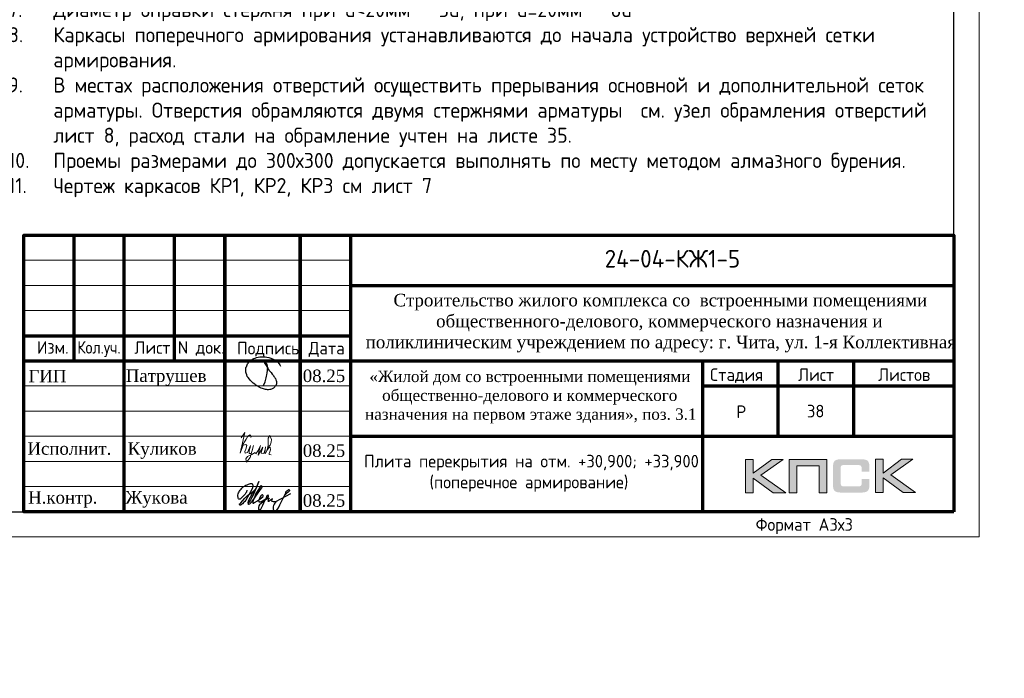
# Model space of a CAD drawing. Header units: millimetres. Extents: x -42044588 to 856694, y -806701 to 941911.
# Tile 750 of 1056: x 258829 to 278411, y -359939 to -346839. Entities that reach past the tile are written whole.
import ezdxf
from ezdxf.enums import TextEntityAlignment as Align

# ---------------------------------------------------------------- set-up
doc = ezdxf.new("R2010")
doc.units = ezdxf.units.MM
for name, color, linetype in [('0 @ 100', 7, 'Continuous'), ('PDF7_Text', 7, 'Continuous'), ('PDF8_Text', 7, 'Continuous'), ('Рамка печать', 7, 'Continuous'), ('ТОЛСТЫЕ_ОСНОВНЫЕ', 6, 'Continuous')]:
    doc.layers.add(name, color=color, linetype=linetype)
for name, color, linetype, lineweight in [('Выноски', 20, 'Continuous', 20), ('Каркасы ригель', 3, 'Continuous', 0), ('Рамка', 7, 'Continuous', 70), ('Текст', 7, 'Continuous', 25), ('ТОНКИЕ', 7, 'Continuous', 9)]:
    doc.layers.add(name, color=color, linetype=linetype, lineweight=lineweight)
doc.styles.add('PDF Times New Roman', font='times.ttf')
doc.styles.add('style1', font='GOST_Common.ttf', dxfattribs={"height": 500})
doc.styles.add('ГОСТ', font='GOST_Common.ttf')

# ---------------------------------------------------------------- blocks, each defined once
blk = doc.blocks.new('11')
at = {"layer": 'Выноски'}
for p, q in [((47962, 66737), (47989, 66781)), ((47989, 66781), (48016, 66806)), ((48016, 66806), (48038, 66823)), ((48038, 66823), (48060, 66786)), ((48060, 66786), (48058, 66769)), ((47885, 66608), (47944, 66700)), ((47944, 66700), (47962, 66737))]:
    blk.add_line(p, q, dxfattribs=at)
blk.add_lwpolyline([(47863, 66761), (47937, 66865), (47843, 66458), (47885, 66564), (47905, 66616), (47954, 66628), (47979, 66606), (47957, 66539), (47937, 66487), (47947, 66458), (47991, 66470), (48051, 66611), (48041, 66569), (48023, 66505), (48023, 66448), (48065, 66448), (48090, 66529), (48110, 66608), (48043, 66369), (47972, 66275), (47954, 66344), (47991, 66389), (48078, 66431), (48142, 66470), (48154, 66441), (48204, 66512), (48246, 66606), (48209, 66455), (48204, 66418), (48295, 66574), (48265, 66463), (48265, 66455), (48312, 66453), (48342, 66529), (48347, 66584), (48337, 66465), (48349, 66453), (48401, 66569), (48443, 66616), (48461, 66678), (48466, 66727), (48436, 66811), (48399, 66754), (48399, 66618), (48389, 66549), (48374, 66507), (48416, 66564), (48441, 66576), (48451, 66524), (48433, 66482), (48419, 66453), (48424, 66428), (48458, 66421)], dxfattribs=at)
blk = doc.blocks.new('яяя')
at = {"lineweight": 30}
for points in [[(345424, 110432), (345425, 110410), (345424, 110397), (345417, 110379), (345406, 110350), (345390, 110319), (345357, 110275), (345310, 110221), (345265, 110176), (345198, 110110), (345161, 110077), (345133, 110066), (345116, 110066), (345102, 110075), (345090, 110091), (345082, 110115), (345074, 110146), (345066, 110182), (345064, 110206), (345067, 110234), (345077, 110278), (345095, 110320), (345114, 110361), (345134, 110395), (345159, 110428), (345195, 110469), (345228, 110506), (345284, 110560), (345331, 110595), (345379, 110625), (345435, 110648), (345486, 110670), (345532, 110686), (345573, 110696), (345605, 110698), (345621, 110695), (345635, 110687), (345648, 110671), (345656, 110649), (345659, 110625), (345659, 110583), (345656, 110553), (345647, 110523), (345635, 110489), (345387, 110033), (345349, 109985), (345311, 109948), (345247, 109889), (345209, 109858), (345192, 109844), (345180, 109837), (345157, 109833), (345150, 109835), (345140, 109842), (345135, 109856), (345138, 109881), (345148, 109892), (345183, 109930), (345267, 110024), (345343, 110105), (345455, 110213), (345617, 110343), (345775, 110456), (345811, 110526), (345838, 110607), (345890, 110740), (345902, 110771), (345698, 110295), (345672, 110226), (345626, 110132), (345572, 110032), (345518, 109953), (345481, 109918), (345497, 110001), (345567, 110147), (345655, 110301), (345760, 110442)], [(345481, 109918), (345476, 109896), (345475, 109874), (345485, 109861), (345506, 109866), (345539, 109891), (345632, 109983), (345968, 110450), (346022, 110527), (346029, 110560), (346027, 110579), (346026, 110590), (346010, 110605), (345993, 110609), (345975, 110601), (345962, 110584), (345954, 110562), (345857, 110421), (345783, 110292), (345741, 110183), (345701, 110079), (345665, 109985), (345660, 109952), (345666, 109929), (345669, 109915), (345682, 109910), (345702, 109914), (345735, 109941), (345846, 110007), (346065, 110160), (346075, 110193), (346070, 110217), (346066, 110236), (346052, 110241), (346030, 110241), (346007, 110228), (345978, 110203), (345960, 110164), (345892, 110010), (345895, 109986), (345904, 109966), (345925, 109964), (345969, 109968), (346045, 110000), (346218, 110114), (346261, 110154), (346280, 110184), (346282, 110210), (346278, 110225), (346263, 110229), (346241, 110222), (346220, 110198), (346162, 110049), (345989, 109904), (345932, 109849), (345906, 109805), (345891, 109739), (345890, 109690), (345899, 109652), (345924, 109647), (345956, 109655), (345980, 109674), (346058, 109838), (346158, 110046), (346261, 110098), (346314, 110120), (346292, 110079), (346269, 110036), (346261, 110008), (346267, 109998), (346293, 109998), (346363, 110039), (346445, 110095), (346421, 110068), (346414, 110040), (346407, 110011), (346416, 109990), (346466, 109972), (346509, 109977), (346574, 109984), (347172, 110293)], [(346586, 109971), (346543, 109917), (346509, 109873), (346489, 109825), (346475, 109767), (346472, 109710), (346478, 109675), (346485, 109641), (346501, 109621), (346517, 109602), (346542, 109589), (346568, 109592), (346605, 109620), (346680, 109731), (346736, 109842), (346865, 110115), (346962, 110290), (346969, 110318), (346979, 110360), (347013, 110403), (347056, 110434), (347091, 110450), (347109, 110450), (347121, 110434), (347115, 110405), (347072, 110355), (347012, 110307), (346924, 110222)]]:
    blk.add_lwpolyline(points, dxfattribs=at)
blk = doc.blocks.new('Патрушев')
at = {"color": 5, "lineweight": 25}
blk.add_lwpolyline([(58.5, -35.09), (59.7, -31.98), (60.22, -29.81), (60.47, -28.76), (60.76, -27.56), (61.06, -26.32), (61.37, -24.67), (61.64, -22.98), (61.77, -21.63), (61.83, -20.46), (61.74, -19.5), (61.5, -18.56), (61.27, -17.93), (60.96, -17.34), (60.63, -16.86), (60.45, -16.66), (60.39, -16.62), (60.25, -16.53), (60.03, -16.42), (59.74, -16.36), (59.56, -16.39), (59.41, -16.5), (59.32, -16.73), (59.32, -16.96), (59.41, -17.15), (61.8, -21.04), (63.12, -22.91), (63.7, -23.61), (64.53, -24.59), (65.48, -25.87), (66.43, -27.07), (66.87, -27.73), (67.42, -28.44), (67.68, -28.93), (68, -29.52), (68.38, -30.41), (68.65, -31), (68.82, -31.71), (68.89, -32.2), (68.93, -32.68), (68.9, -33.35), (68.81, -33.79), (68.57, -34.59), (68.27, -35.18), (67.92, -35.7), (67.56, -36.23), (66.92, -36.75), (66.44, -37.14), (65.93, -37.49), (65.34, -37.85), (64.79, -38.12), (64.12, -38.33), (63.56, -38.4), (62.54, -38.51), (61.58, -38.47), (60.89, -38.38), (60.1, -38.27), (59.25, -38.05), (58.41, -37.75), (57.66, -37.55), (56.61, -37.27), (55.88, -36.92), (54.92, -36.35), (53.85, -35.72), (53.05, -35.25), (52.17, -34.73), (51.27, -34.08), (50.13, -33.27), (49.09, -32.31), (47.96, -31.09), (47.07, -29.92), (46.05, -28.68), (45.23, -27.65), (44.74, -26.54), (44.28, -25.09), (44.05, -24.29), (43.98, -23.29), (43.94, -22.47), (43.99, -21.49), (44.18, -20.57), (44.46, -19.97), (44.74, -19.1), (45.02, -18.24), (45.49, -17.42), (45.85, -16.92), (46.39, -16.14), (46.99, -15.53), (47.83, -14.81), (48.65, -14.29), (49.43, -13.79), (50.53, -13.27), (51.57, -12.89), (52.65, -12.48), (54.17, -12.1), (55.44, -11.87), (56.95, -11.79), (58.35, -11.79), (59.63, -11.91), (61, -12.05), (62.71, -12.35), (64.46, -12.88), (66.16, -13.58), (67.55, -14.27), (68.88, -15.13), (70.02, -16.25), (71.14, -17.49), (71.67, -18.26), (72.28, -19.27)], dxfattribs=at)
blk = doc.blocks.new('A$Cd09756da')
at = {"layer": 'Рамка печать', "lineweight": 20}
h = blk.add_hatch(color=0, dxfattribs=at)
h.paths.add_polyline_path([(-3400, 1040), (-3624, 1040), (-3991, 764), (-3991, 1040), (-4146, 1040), (-4146, 378), (-3991, 378), (-3991, 669), (-3594, 378), (-3346, 378), (-3840, 728)])
h.paths.add_polyline_path([(-3122, 915), (-2683, 915), (-2683, 378), (-2529, 378), (-2529, 1040), (-2693, 1040), (-3276, 1040), (-3276, 883), (-3276, 378), (-3122, 378)])
h.paths.add_polyline_path([(-1408, 1043), (-1563, 1043), (-1563, 380), (-1408, 380), (-1408, 672), (-1011, 380), (-763, 380), (-1257, 731), (-817, 1043), (-1041, 1043), (-1408, 767)])
blk.add_hatch(color=204, dxfattribs=at).paths.add_polyline_path([(-1693, 970), (-1695, 977), (-1697, 983), (-1701, 989), (-1704, 996), (-1708, 1000), (-1712, 1005), (-1716, 1010), (-1720, 1014), (-1725, 1017), (-1731, 1021), (-1737, 1025), (-1744, 1028), (-1750, 1030), (-1758, 1033), (-1765, 1035), (-1783, 1038), (-1802, 1041), (-1823, 1043), (-1846, 1043), (-2242, 1043), (-2265, 1043), (-2285, 1041), (-2305, 1038), (-2322, 1035), (-2330, 1032), (-2338, 1030), (-2344, 1028), (-2351, 1024), (-2357, 1021), (-2363, 1017), (-2368, 1014), (-2372, 1010), (-2376, 1005), (-2380, 1000), (-2384, 996), (-2387, 989), (-2390, 983), (-2393, 976), (-2396, 970), (-2398, 962), (-2401, 946), (-2404, 928), (-2406, 908), (-2406, 887), (-2406, 538), (-2406, 516), (-2404, 496), (-2401, 478), (-2398, 461), (-2396, 454), (-2393, 447), (-2390, 440), (-2387, 434), (-2384, 429), (-2380, 423), (-2376, 419), (-2372, 414), (-2368, 410), (-2362, 406), (-2357, 403), (-2351, 399), (-2344, 396), (-2337, 394), (-2330, 391), (-2322, 389), (-2305, 385), (-2285, 383), (-2264, 381), (-2242, 380), (-1846, 380), (-1823, 381), (-1802, 382), (-1783, 385), (-1766, 389), (-1758, 391), (-1750, 393), (-1744, 396), (-1737, 399), (-1731, 402), (-1725, 406), (-1720, 410), (-1716, 414), (-1712, 418), (-1708, 423), (-1704, 428), (-1701, 434), (-1697, 440), (-1695, 446), (-1693, 454), (-1690, 461), (-1686, 478), (-1684, 496), (-1682, 516), (-1682, 538), (-1682, 647), (-1836, 647), (-1836, 558), (-1836, 552), (-1837, 546), (-1838, 540), (-1840, 535), (-1842, 530), (-1844, 526), (-1846, 522), (-1850, 519), (-1853, 515), (-1857, 513), (-1862, 511), (-1867, 508), (-1872, 507), (-1878, 506), (-1884, 506), (-1890, 505), (-2209, 505), (-2214, 506), (-2219, 506), (-2223, 508), (-2227, 511), (-2231, 513), (-2235, 516), (-2238, 519), (-2241, 523), (-2244, 528), (-2246, 532), (-2248, 536), (-2249, 541), (-2251, 551), (-2252, 560), (-2252, 878), (-2252, 884), (-2251, 889), (-2250, 894), (-2248, 899), (-2247, 903), (-2245, 906), (-2242, 910), (-2240, 913), (-2236, 916), (-2233, 919), (-2229, 921), (-2225, 922), (-2220, 923), (-2215, 924), (-2210, 925), (-2204, 925), (-1890, 925), (-1884, 925), (-1878, 924), (-1872, 923), (-1868, 921), (-1863, 919), (-1858, 917), (-1854, 914), (-1851, 911), (-1847, 907), (-1844, 903), (-1842, 899), (-1840, 894), (-1838, 889), (-1837, 884), (-1836, 878), (-1836, 872), (-1836, 799), (-1682, 799), (-1682, 887), (-1682, 908), (-1684, 928), (-1686, 946), (-1690, 962)])
at = {"layer": 'Рамка', "color": 7}
for p, q in [((-17500, 3000), (-17500, 5500)), ((-15500, 3000), (-15500, 5500)), ((-12000, 4500), (0, 4500)), ((-18500, 3500), (-12000, 3500)), ((-18500, 3000), (0, 3000)), ((-3500, 3000), (-3500, 1500)), ((-2000, 3000), (-2000, 1500)), ((-5000, 2500), (0, 2500)), ((-5000, 2500), (0, 2500)), ((-12000, 1500), (0, 1500))]:
    blk.add_line(p, q, dxfattribs=at)
at = {"layer": 'Рамка'}
for p, q in [((-16500, 0), (-16500, 5500)), ((-14500, 0), (-14500, 5500)), ((-14500, 5500), (-14500, 0)), ((-13000, 5500), (-13000, 0)), ((-13000, 0), (-13000, 5500)), ((-12000, 5500), (-12000, 0)), ((-5000, 3000), (-5000, 0))]:
    blk.add_line(p, q, dxfattribs=at)
at = {"layer": 'Рамка', "color": 7, "lineweight": 15}
for p, q in [((-18500, 5000), (-12000, 5000)), ((-18500, 4500), (-12000, 4500)), ((-18500, 4000), (-12000, 4000)), ((-18500, 2500), (-12000, 2500)), ((-18500, 2000), (-12000, 2000)), ((-18500, 1500), (-12000, 1500)), ((-18500, 1000), (-12000, 1000)), ((-18500, 500), (-12000, 500))]:
    blk.add_line(p, q, dxfattribs=at)
at = {"layer": 'Рамка'}
blk.add_lwpolyline([(0, 0), (-18500, 0), (-18500, 5500), (0, 5500)], close=True, dxfattribs=at)
at = {"layer": 'Рамка печать', "color": 0, "lineweight": 20}
for points in [[(-4146, 378), (-4146, 1040), (-3991, 1040), (-3991, 764), (-3624, 1040), (-3400, 1040), (-3840, 728), (-3346, 378), (-3594, 378), (-3991, 669), (-3991, 378), (-4146, 378)], [(-3122, 378), (-3122, 915), (-2683, 915), (-2683, 378), (-2529, 378), (-2529, 1040), (-2693, 1040), (-3276, 1040), (-3276, 883), (-3276, 378), (-3122, 378)], [(-1563, 380), (-1563, 1043), (-1408, 1043), (-1408, 767), (-1041, 1043), (-817, 1043), (-1257, 731), (-763, 380), (-1011, 380), (-1408, 672), (-1408, 380), (-1563, 380)]]:
    blk.add_lwpolyline(points, close=True, dxfattribs=at)
at = {"color": 5, "xscale": 24.5, "yscale": 24.5, "zscale": 24.5}
blk.add_blockref('Патрушев', (-15162, 3369), dxfattribs=at)
at = {"color": 2, "lineweight": 60, "xscale": 0.5, "yscale": 0.5, "zscale": 0.5}
blk.add_blockref('яяя', (-186775, -54787), dxfattribs=at)
at = {"layer": 'Выноски', "color": 0}
blk.add_blockref('11', (-62040, -65293), dxfattribs=at)
at = {"layer": 'PDF7_Text', "char_height": 248, "attachment_point": 7, "style": 'PDF Times New Roman'}
for s, insert in [('Патрушев', (-16471, 2500)), ('08.25', (-12950, 2573)), ('08.25', (-12950, 1085)), ('Жукова', (-16477, 79)), ('08.25', (-12950, 93))]:
    blk.add_mtext(s, dxfattribs=dict(at, insert=insert))
at = {"layer": 'PDF7_Text', "insert": (-16432, 1050), "char_height": 247.95, "attachment_point": 7, "style": 'PDF Times New Roman'}
blk.add_mtext_dynamic_manual_height_columns('{\\C256;Куликов}', width=2000, gutter_width=1250, heights=[0], dxfattribs=at)
at = {"layer": 'PDF8_Text', "char_height": 248, "attachment_point": 7, "style": 'PDF Times New Roman'}
for s, insert in [('ГИП', (-18407, 2573)), ('Исполнит.', (-18427, 1127)), ('Н.контр.', (-18413, 79))]:
    blk.add_mtext(s, dxfattribs=dict(at, insert=insert))
at = {"layer": 'Текст', "color": 7, "style": 'ГОСТ'}
blk.add_text('24-04-КЖ1-5', height=350, dxfattribs=at).set_placement((-5599, 5031), align=Align.MIDDLE_CENTER)
for s, p in [('Изм.', (-18237, 3141)), ('Лист', (-16298, 3139)), ('N док.', (-15435, 3141)), ('Подпись', (-14257, 3127)), ('Дата', (-12835, 3127)), ('Стадия', (-4850, 2600)), ('Лист', (-3100, 2600)), ('Листов', (-1508, 2600)), ('Р', (-4328, 1863))]:
    blk.add_text(s, height=250, dxfattribs=at).set_placement(p)
at = {"layer": 'Текст', "color": 7, "style": 'ГОСТ', "width": 0.9}
blk.add_text('Кол.уч.', height=250, dxfattribs=at).set_placement((-17435, 3143))
at = {"layer": 'Текст', "color": 7, "attachment_point": 1, "style": 'ГОСТ'}
for s, width, heights, insert, char_height in [('\\pi594.35517;{\\fTimes New Roman|b0|i0|c204|p18;\\C256;Строительство жилого комплекса со  встроенными помещениями \\P\\pi1441.86779;общественного-делового, коммерческого назначения и \\P\\pi41.3631;поликлиническим учреждением по адресу: г. Чита, ул. 1-я Коллективная}', 11543.07, [0], (-11741, 4333), 250), ('\\pi389.01406;{\\fTimes New Roman|b0|i0|c204|p18;\\C256;«Жилой дом со встроенными помещениями \\P\\pi641.91601;общественно-делового и коммерческого \\P\\pi302.06381;назначения на первом этаже здания», поз. 3.1\\P}', 7000, [1500], (-12014, 2803), 225)]:
    blk.add_mtext_dynamic_manual_height_columns(s, width=width, gutter_width=12.5, heights=heights, dxfattribs=dict(at, insert=insert, char_height=char_height))
blk = doc.blocks.new('*U6686')
at = {"layer": 'ТОЛСТЫЕ_ОСНОВНЫЕ', "color": 6}
blk.add_lwpolyline([(20, 5), (886, 5), (886, 415), (20, 415)], close=True, dxfattribs=at)
at = {"layer": 'ТОНКИЕ'}
blk.add_lwpolyline([(0, 0), (891, 0), (891, 420), (0, 420)], close=True, dxfattribs=at)
at = {"layer": 'Текст', "style": 'style1'}
blk.add_text('Формат А3х3', height=2.5, dxfattribs=at).set_placement((846.57, 1.2))
blk = doc.blocks.new('*T5989')
at = {"layer": 'Каркасы ригель', "color": 0, "linetype": 'ByBlock', "lineweight": -2, "transparency": 16777216}
for p, q in [((0, 0), (1500, 0)), ((0, -1000), (1500, -1000))]:
    blk.add_line(p, q, dxfattribs=at)
at = {"layer": 'Каркасы ригель', "color": 0, "linetype": 'ByBlock', "lineweight": 50, "transparency": 16777216}
for p, q in [((0, 0), (0, -1000)), ((1500, 0), (1500, -1000))]:
    blk.add_line(p, q, dxfattribs=at)
at = {"layer": 'Каркасы ригель', "color": 0, "linetype": 'Continuous', "lineweight": 0, "transparency": 16777216, "insert": (750, -500), "char_height": 250, "width": 1000, "attachment_point": 5, "style": 'ГОСТ'}
blk.add_mtext('38', dxfattribs=at)

msp = doc.modelspace()

# ---------------------------------------------------------------- block references
at = {"xscale": 100, "yscale": 100, "zscale": 100}
msp.add_blockref('*U6686', (188809.461, -357124.354), dxfattribs=at)
at = {"lineweight": 50, "ltscale": 100}
for p in [(-22787.178, -356382.079), (181129.296, -356624.354), (277409.461, -356624.354), (84102.886, -358084.323)]:
    msp.add_blockref('A$Cd09756da', p, dxfattribs=at)
msp.add_blockref('*T5989', (273909.461, -354124.354))

# ---------------------------------------------------------------- texts
at = {"layer": '0 @ 100', "char_height": 300, "width": 18500, "attachment_point": 1, "style": 'ГОСТ'}
for s, insert in [('\\pi-900,l900,t900;{\\C7;1.^IАрмирование монолитной плиты  состоит из основного армирования ∅10 А500С с шагом  200х200мм  в нижней зоне, основного армирования ∅10 А500С с шагом  200х200мм  в  верхней зоне и дополнительного армирования, указанного на схемах армирования.\\P2.^IАрмирование плиты предусмотрено отдельными  стержнями заводской длины по осям Х и Y. При недостатке заводской длины стержней для армирования плиты, стыки стержней осуществлять внахлестку без  сварки. Стыки арматуры внахлестку должны располагаться вразбежку (через шаг). См. деталь стыковки арматуры.\\P3.^IВерхнюю и нижнюю арматуру вязать вязальной проволокой через пересечение.  Стержни основной и дополнительной арматуры укладывать в соответствии с сечениями .\\P4.^IПо периметру плиты и у отверстий  у концов основной арматуры устанавливать П-образные элементы Ск1.\\P5.^IПозиции со знаком "*" укладываются с шагом 100 мм\\P6.^IДля фиксации в проектном положении стержней верхней сетки устанавливать фиксаторы Ф1 с шагом 600х600мм.\\P7.^IДиаметр оправки стержня при d<20мм - 5d, при d≥20мм - 8d\\P8.^IКаркасы поперечного армирования устанавливаются до начала устройство верхней сетки армирования.\\P9.^IОбрамления отверстий см. лист 8. В местах расположения отверстий осуществить прерывания основной и дополнительной сеток арматуры. Отверстия обрамляются двумя стержнями арматуры. Отверстия обрамляются двумя стержнями арматуры  см. узел обрамления отверстий лист 8, расход стали на обрамление учтен на листе 35.\\P10.^IПроемы размерами до 300х300 допускается выполнять по месту методом алмазного бурения.}', (162119.939, -338419.47)), ('\\pi-900,l900,t900;{\\C7;1.^IАрмирование монолитной плиты  состоит из основного армирования ∅10 А500С с шагом  200х200мм  в нижней зоне, основного армирования ∅10 А500С с шагом  200х200мм  в  верхней зоне и дополнительного армирования, указанного на схемах армирования.\\P2.^IАрмирование плиты предусмотрено отдельными  стержнями заводской длины по осям Х и Y. При недостатке заводской длины стержней для армирования плиты, стыки стержней осуществлять внахлестку без  сварки. Стыки арматуры внахлестку должны располагаться вразбежку (через шаг). См. деталь стыковки арматуры.\\P3.^IВерхнюю и нижнюю арматуру вязать вязальной проволокой через пересечение.  Стержни основной и дополнительной арматуры укладывать в соответствии с сечениями .\\P4.^IПо периметру плиты и у отверстий  у концов основной арматуры устанавливать П-образные элементы Ск1.\\P5.^IПозиции со знаком "*" укладываются с шагом 100 мм\\P6.^IДля фиксации в проектном положении стержней верхней сетки устанавливать фиксаторы Ф1 с шагом 600х600мм.\\P7.^IДиаметр оправки стержня при d<20мм - 5d, при d≥20мм - 8d\\P8.^IКаркасы поперечного армирования устанавливаются до начала устройство верхней сетки армирования.\\P9.^IВ местах расположения отверстий осуществить прерывания основной и дополнительной сеток арматуры. Отверстия обрамляются двумя стержнями арматуры  см. узел обрамления отверстий лист 8, расход стали на обрамление учтен на листе 35.\\P10.^IПроемы размерами до 300х300 допускается выполнять по месту методом алмазного бурения.\\P11.^IЧертеж каркасов КР1, КР2, КР3 см лист 7}', (258598.666, -339486.17)), ('\\pi-900,l900,t900;{\\C7;1.^IАрмирование монолитной плиты  состоит из основного армирования ∅10 А500С с шагом  200х200мм  в нижней зоне, основного армирования ∅10 А500С с шагом  200х200мм  в  верхней зоне и дополнительного армирования, указанного на схемах армирования.\\P2.^IАрмирование плиты предусмотрено отдельными  стержнями заводской длины по осям Х и Y. При недостатке заводской длины стержней для армирования плиты, стыки стержней осуществлять внахлестку без  сварки. Стыки арматуры внахлестку должны располагаться вразбежку (через шаг). См. деталь стыковки арматуры.\\P3.^IВерхнюю и нижнюю арматуру вязать вязальной проволокой через пересечение.  Стержни основной и дополнительной арматуры укладывать в соответствии с сечениями .\\P4.^IПо периметру плиты и у отверстий  у концов основной арматуры устанавливать П-образные элементы Ск1.\\P5.^IПозиции со знаком "*" укладываются с шагом 100 мм\\P6.^IДля фиксации в проектном положении стержней верхней сетки устанавливать фиксаторы Ф1 с шагом 600х600мм.\\P7.^IДиаметр оправки стержня при d<20мм - 5d, при d≥20мм - 8d\\P8.^IКаркасы поперечного армирования устанавливаются до начала устройство верхней сетки армирования.\\P9.^IОбрамления отверстий см. лист 8. В местах расположения отверстий осуществить прерывания основной и дополнительной сеток арматуры. Отверстия обрамляются двумя стержнями арматуры. Отверстия обрамляются двумя стержнями арматуры  см. узел обрамления отверстий лист 8, расход стали на обрамление учтен на листе 35.\\P10.^IПроемы размерами до 300х300 допускается выполнять по месту методом алмазного бурения}', (64408.272, -339572.105))]:
    msp.add_mtext(s, dxfattribs=dict(at, insert=insert))
at = {"layer": 'Выноски', "color": 240, "true_color": 0xed1f24, "insert": (162300.729, -349877.861), "char_height": 250, "width": 18219.65973, "attachment_point": 1, "style": 'ГОСТ'}
msp.add_mtext('\\pi-500,l500;В выделенной области представлена замененная ( актуальная) версия. Содержание изменения см. в листе разрешения на внесение изменений{\\H1.025x; }', dxfattribs=at)
at = {"layer": 'Текст', "color": 7, "char_height": 250, "attachment_point": 1, "style": 'ГОСТ'}
for s, insert in [('\\pi3500;\\P\\pi204.73485;Плита перекрытия на отм. +30,900; +33,900                \\P\\pi1832.19697;(нижнее армирование)', (-34831.197, -354965.038)), ('\\pi3500;\\P\\pi204.73485;Плита перекрытия на отм. +30,900; +33,900                \\P\\pi1396.59091;(верхнее армирование по Y)', (169087.105, -355112.381)), ('\\pi3500;\\P\\pi204.73485;Плита перекрытия на отм. +30,900; +33,900                \\P\\pi1507.19697;(поперечное армирование)', (265472.516, -355077.124)), ('\\pi3500;\\P\\pi247.53788;Плита перекрытия на отм. +30,900;+33,900                \\P\\pi1396.59091;(верхнее армирование по Х)', (72175.67, -356538.067))]:
    msp.add_mtext_dynamic_manual_height_columns(s, width=7000, gutter_width=12.5, heights=[1500], dxfattribs=dict(at, insert=insert))

doc.saveas('drawing.dxf')
